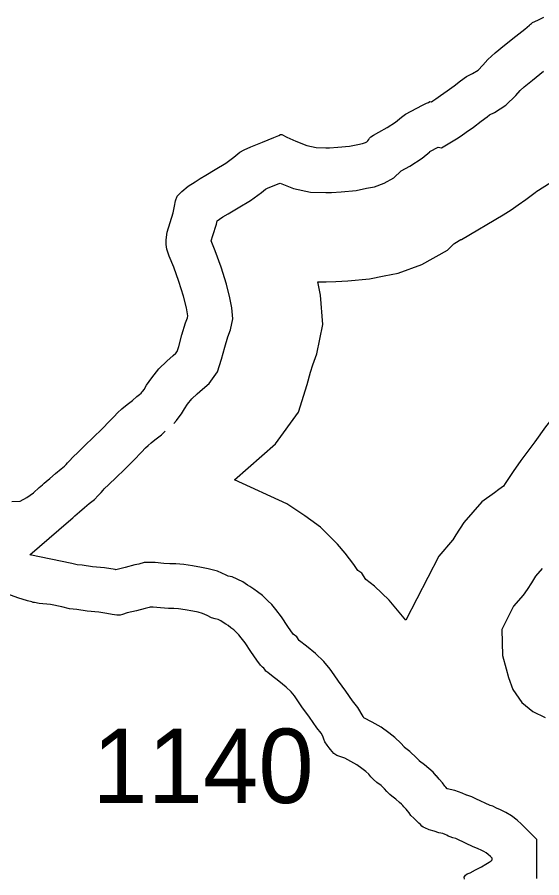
# Model space of a CAD drawing. Extents: x 1662474 to 1856135, y 779280 to 917889.
# Drawn here: x 1741498 to 1742379, y 796196 to 797642 of the extents above; entities that cross this region are included whole.
import ezdxf

# ---------------------------------------------------------------- set-up
doc = ezdxf.new("R2010")
doc.units = 0
for name, color, linetype in [('Exist Hydrographic Buffer Line', 7, 'Continuous'), ('Exist Hydrographic Lake Shore', 7, 'Continuous'), ('Exist Road Secondary Type 51 Number Label', 7, 'Continuous')]:
    doc.layers.add(name, color=color, linetype=linetype)

msp = doc.modelspace()

# ---------------------------------------------------------------- linework, layer by layer
at = {"layer": 'Exist Hydrographic Buffer Line'}
for points in [[(1741760.7, 796959.4), (1741765, 796964.4), (1741768.1, 796968.2), (1741773.6, 796975.6), (1741778.3, 796983.8), (1741783.8, 796991.7), (1741790.9, 797000.8), (1741799.5, 797009.1), (1741808.9, 797017.3), (1741819.8, 797026.8), (1741834, 797046.5), (1741840.6, 797067.6), (1741846.2, 797087.4), (1741851.5, 797104.9), (1741855.8, 797116.9), (1741859.5, 797135.5), (1741858.2, 797154), (1741854.8, 797170.3), (1741849.2, 797193.4), (1741840.3, 797222.3), (1741830.2, 797249.3), (1741823.3, 797266.3), (1741826, 797275.2), (1741832, 797294.3), (1741833.1, 797300.1), (1741837.3, 797302.9), (1741843.1, 797306.6), (1741852, 797311.4), (1741868.8, 797321.8), (1741889.5, 797334.2), (1741907.6, 797347.6), (1741914.6, 797353.3), (1741919.2, 797355.3), (1741937.7, 797362.8), (1741939.2, 797363.4), (1741961.6, 797354.3), (1741990.3, 797348.1), (1742016, 797347.3), (1742025.5, 797347.7), (1742041.5, 797348.6), (1742066.9, 797350.9), (1742084.4, 797354.6), (1742097.6, 797357.2), (1742114.1, 797363.1), (1742129.8, 797372), (1742142.3, 797384.1), (1742157, 797391.8), (1742177.5, 797405.1), (1742190.3, 797415.8), (1742190.8, 797416.2), (1742204.8, 797423.4), (1742210.1, 797422.8), (1742235.1, 797437.7), (1742242.9, 797442.7), (1742251.8, 797449.1), (1742263.6, 797457.4), (1742276.7, 797467.1), (1742286.7, 797474.9), (1742290.9, 797477.9), (1742299.2, 797482.1), (1742318.2, 797494), (1742335.1, 797510.4), (1742342.3, 797519.1), (1742348.9, 797525.1), (1742363.2, 797536.5), (1742381.7, 797551.4)], [(1741862.4, 796864.8), (1741931.4, 796925.1), (1741969.9, 796978.4), (1741984.4, 797024.7), (1741990.2, 797045.4), (1741994, 797057.8), (1742000.7, 797076.6), (1742010.6, 797126), (1742007.1, 797174.9), (1742002.3, 797197.6), (1742016.5, 797197.2), (1742032.9, 797197.8), (1742052.6, 797199), (1742089.3, 797202.3), (1742114.1, 797207.6), (1742137.6, 797212.1), (1742177.1, 797226.4), (1742220.3, 797250.9), (1742231.1, 797261.4), (1742232.6, 797262.2), (1742242.6, 797268.6), (1742244, 797268.4), (1742313.8, 797310), (1742327.1, 797318.5), (1742338.7, 797326.8), (1742351.5, 797335.8), (1742367.5, 797347.7), (1742370.3, 797349.9), (1742372.8, 797351.2), (1742411.3, 797375.3)], [(1742568.2, 797104.1), (1742542.2, 797089.4), (1742524.5, 797078.7), (1742511.9, 797071.5), (1742494.9, 797060.9), (1742469.1, 797043.2), (1742435.1, 797013.2), (1742407.4, 796981.8), (1742385, 796953.8), (1742366.9, 796928.9), (1742355.4, 796913.2), (1742343.2, 796897.5), (1742330.4, 796878.6), (1742317, 796858.9), (1742314, 796853.9), (1742306.6, 796848.6), (1742299.3, 796842.9), (1742277.9, 796827.8), (1742247.8, 796793.1), (1742234.4, 796772.3), (1742229.1, 796763.9), (1742228.7, 796763.3), (1742205.8, 796736.6), (1742150.4, 796628.8)], [(1741518.8, 796738.7), (1741583.4, 796794.8), (1741590.7, 796800.9), (1741593, 796803.3), (1741594.4, 796804.4), (1741601.9, 796810.8), (1741610.4, 796818.4), (1741618.4, 796824.8), (1741627.1, 796831.8), (1741633.7, 796838.5), (1741638.4, 796843.6), (1741641.6, 796847.4), (1741643.8, 796849.8), (1741651.4, 796856.7), (1741663.6, 796868.6), (1741677.7, 796882.2), (1741693.6, 796898.1), (1741706.5, 796911.5), (1741713, 796918.3), (1741717.5, 796922.5), (1741722.3, 796926.9), (1741728.8, 796932.2), (1741739.6, 796940.5), (1741745.7, 796946.1), (1741745.9, 796946.3)], [(1742150.4, 796628.8), (1742122.2, 796662.5), (1742097.6, 796686.1), (1742083.3, 796697.4), (1742076.6, 796707.8), (1742069.6, 796712.6), (1742063.1, 796722.5), (1742048.4, 796741.4), (1742035.6, 796756.5), (1742024.5, 796767.8), (1742006.9, 796785.1), (1741990.6, 796796.9), (1741980.8, 796804.4), (1741968.7, 796812.1), (1741966.9, 796813.2), (1741950.1, 796824.6), (1741862.4, 796864.8)], [(1742188.6, 796379.7), (1742181.3, 796386), (1742173.3, 796392.4), (1742173, 796392.7), (1742168.4, 796397.8), (1742157.2, 796408.6), (1742148.2, 796415.2), (1742148, 796415.4), (1742147.2, 796416.3), (1742141.6, 796422.6), (1742131.5, 796432), (1742121.8, 796439.5), (1742108.9, 796449.3), (1742093.5, 796457.7), (1742079.5, 796465), (1742078.8, 796467.2), (1742069.8, 796482.2), (1742060.7, 796493.4), (1742049.3, 796509.7), (1742037, 796526.5), (1742030, 796536.9), (1742023.4, 796546.9), (1742012.6, 796559.8), (1741998.7, 796573.1), (1741983.2, 796585.4), (1741971.8, 796594.3), (1741970.9, 796595.1), (1741966.9, 796601.3), (1741961, 796605.4), (1741952.3, 796618.2), (1741941.2, 796634.9), (1741932, 796646.8), (1741924.9, 796655.2), (1741918.4, 796661.7), (1741909.7, 796670.3), (1741901.1, 796676.5), (1741894.8, 796681.3), (1741888.1, 796685.6), (1741884.5, 796687.9), (1741876.3, 796693.5), (1741858.6, 796701.6), (1741851.8, 796703), (1741848.5, 796704.6), (1741834, 796711.4), (1741818, 796715.4), (1741806.8, 796717.7), (1741791.9, 796720.5), (1741777.4, 796722.5), (1741764.1, 796723.9), (1741753.7, 796723.9), (1741743.6, 796724.4), (1741729.2, 796725.7), (1741710.9, 796725.7), (1741701.9, 796723.3), (1741695.2, 796722), (1741679.1, 796717.6), (1741663.4, 796713.8), (1741662.1, 796714.1), (1741644, 796717), (1741623.7, 796718.9), (1741606.4, 796721.2), (1741598.4, 796722.1), (1741589.1, 796724.4), (1741518.8, 796738.7)], [(1742379.2, 796715.7), (1742368.1, 796702.9), (1742361.1, 796691.9), (1742354, 796680.7), (1742347.1, 796670.9), (1742331.2, 796652.4), (1742311.3, 796613.6), (1742312.7, 796569.9), (1742318.9, 796547.1), (1742322.9, 796532.6), (1742329.9, 796512.8), (1742345, 796490.7), (1742363.8, 796475.4), (1742384, 796465.6)], [(1742370.2, 796195.2), (1742370.2, 796260.3), (1742344.3, 796286.3), (1742337.1, 796292.8), (1742327.7, 796300.2), (1742318.1, 796305.8), (1742309.1, 796310.6), (1742302.4, 796313.4), (1742296.3, 796316.3), (1742291.8, 796317.9), (1742267.7, 796329.1), (1742261.2, 796332), (1742252.8, 796334.8), (1742252.2, 796335), (1742244.8, 796338.3), (1742232.7, 796342.8), (1742224.8, 796344.4), (1742220.4, 796345.8), (1742219.9, 796345.9), (1742217.3, 796348.6), (1742215.8, 796350.1), (1742211.8, 796355.7), (1742206.4, 796361.7), (1742201.5, 796367.3), (1742200.9, 796367.7), (1742195.9, 796373.4), (1742188.6, 796379.7)]]:
    msp.add_lwpolyline(points, dxfattribs=at)
at = {"layer": 'Exist Hydrographic Lake Shore'}
for points in [[(1741703.1, 797007.9), (1741705.8, 797010.5), (1741707.4, 797012.4), (1741708.6, 797013.9), (1741710.8, 797016.8), (1741714.9, 797023.9), (1741723.4, 797036.2), (1741735.1, 797051.2), (1741748.8, 797064.3), (1741759.5, 797073.8), (1741764, 797077.7), (1741766.1, 797080.6), (1741768.8, 797089), (1741774.2, 797108.4), (1741780.2, 797128.4), (1741783.4, 797137.1), (1741784, 797140.2), (1741783.8, 797143.6), (1741781.6, 797153.8), (1741776.9, 797173.5), (1741769.2, 797198.2), (1741760.4, 797222.1), (1741752.8, 797240.7), (1741748.8, 797252.2), (1741747.8, 797259.9), (1741747.8, 797268.2), (1741749.4, 797280.9), (1741754.2, 797297.1), (1741759.2, 797313.1), (1741761.6, 797324.7), (1741763.2, 797333.6), (1741766.4, 797341.2), (1741773.8, 797349.1), (1741784.8, 797358), (1741796.2, 797365.6), (1741804.8, 797371.1), (1741814.4, 797376.4), (1741829.9, 797385.9), (1741847.8, 797396.6), (1741861.6, 797406.9), (1741871.6, 797415), (1741878.8, 797419.4), (1741890, 797424.4), (1741909.6, 797432.3), (1741928.4, 797439.9), (1741937.2, 797443.1), (1741939.6, 797444.9), (1741942, 797445.2), (1741950.6, 797440.7), (1741965.6, 797433.6), (1741983.8, 797426.2), (1741999.5, 797422.9), (1742015.8, 797422.3), (1742021.8, 797422.6), (1742035.9, 797423.4), (1742055.6, 797425.2), (1742069.5, 797428.1), (1742077.6, 797429.7), (1742082.6, 797431.5), (1742084.5, 797432.6), (1742086.4, 797434.4), (1742087.9, 797436.5), (1742089.2, 797438.9), (1742091.6, 797441.2), (1742096, 797444.1), (1742104.8, 797449.1), (1742119.1, 797456.7), (1742133, 797465.6), (1742142.8, 797473.8), (1742149.6, 797479.3), (1742178.1, 797494), (1742185.2, 797497.7), (1742188.4, 797498.9), (1742190.8, 797500.2), (1742193.1, 797500), (1742195.8, 797501.6), (1742200.8, 797504.8), (1742208.4, 797510.2), (1742219.6, 797518.1), (1742231.2, 797526.8), (1742241.8, 797534.9), (1742251.9, 797542.2), (1742262.4, 797547.5), (1742271.6, 797553.3), (1742279.8, 797561.2), (1742287.9, 797571.1), (1742300.5, 797582.4), (1742316.2, 797595), (1742334.9, 797610), (1742350.1, 797622.1), (1742357.8, 797628.4), (1742359.5, 797630.4), (1742361.4, 797631.5), (1742363.2, 797633.1), (1742367.1, 797634.7), (1742373.1, 797637.6), (1742382.1, 797642)], [(1741488.4, 796828.4), (1741502.4, 796829.2), (1741513.4, 796834.9), (1741524.6, 796843.1), (1741534.6, 796851.8), (1741539.9, 796856.2), (1741542.8, 796859.1), (1741546.4, 796862), (1741552.5, 796867.2), (1741561.9, 796875.6), (1741571.4, 796883.2), (1741576.9, 796887.7), (1741579.5, 796890.3), (1741582.1, 796893.2), (1741585.2, 796896.9), (1741590.8, 796902.9), (1741600, 796911.3), (1741611.2, 796922.3), (1741625.1, 796935.8), (1741640.1, 796950.7), (1741652.5, 796963.6), (1741660.1, 796971.4), (1741666.1, 796977.2), (1741673.2, 796983.8), (1741682.4, 796991.1), (1741691.2, 796997.9), (1741698.6, 797004.8), (1741703.1, 797007.9)], [(1742139.6, 796322.9), (1742133.2, 796328.4), (1742126.8, 796333.6), (1742123.4, 796336.2), (1742121.2, 796338.1), (1742118.4, 796341.2), (1742114.4, 796345.7), (1742108.6, 796351.2), (1742101.5, 796356.5), (1742095.8, 796361.4), (1742091.6, 796365.9), (1742087.9, 796370.1), (1742082.9, 796374.8), (1742076.4, 796379.8), (1742068, 796386.1), (1742058, 796391.6), (1742048, 796396.9), (1742039.6, 796400.1), (1742034.1, 796401.4), (1742029.4, 796404.8), (1742023.6, 796411.9), (1742021.5, 796414.8), (1742018.1, 796418.9), (1742014.4, 796424.4), (1742012.6, 796428.9), (1742011.5, 796432.3), (1742010.5, 796435.2), (1742008.1, 796439.1), (1742000.8, 796448.3), (1741988.4, 796465.9), (1741975.5, 796483.5), (1741967.6, 796495.3), (1741963.2, 796501.9), (1741957.8, 796508.4), (1741949.2, 796516.6), (1741936.8, 796526.6), (1741924.6, 796536), (1741918.4, 796541.2), (1741915.2, 796543.6), (1741913.4, 796545.9), (1741912, 796548.1), (1741909.4, 796549.9), (1741906, 796553.3), (1741900, 796561.7), (1741890, 796576.4), (1741880.2, 796591.1), (1741873.8, 796599.5), (1741869.5, 796604.5), (1741865.4, 796608.7), (1741861.1, 796612.9), (1741856.4, 796616.3), (1741851.9, 796619.8), (1741847.8, 796622.4), (1741843.2, 796625.2), (1741839.4, 796627.9), (1741834.9, 796629.9), (1741829.9, 796631), (1741824.1, 796633.1), (1741816.5, 796636.8), (1741808.6, 796640.4), (1741801.2, 796642.3), (1741792.4, 796644.1), (1741779.8, 796646.5), (1741768.5, 796648.1), (1741760.4, 796648.9), (1741751.6, 796648.9), (1741738.2, 796649.6), (1741726, 796650.7), (1741720.8, 796650.7), (1741718.9, 796650.2), (1741712.2, 796648.9), (1741697.6, 796644.9), (1741682.4, 796641.2), (1741674.2, 796638.4), (1741670.4, 796637.3), (1741665.1, 796637.3), (1741657.2, 796638.4), (1741648, 796640.4), (1741634.6, 796642.6), (1741615.2, 796644.4), (1741597.4, 796646.8), (1741585.2, 796648.1), (1741572.6, 796651.2), (1741553.2, 796655.1), (1741534.6, 796657.2), (1741526.5, 796658.8), (1741524.1, 796658.8), (1741522, 796659.6), (1741514.6, 796661.4), (1741498.4, 796666.7), (1741481.9, 796672.5)], [(1742248.8, 796194), (1742248.2, 796197.4), (1742250.4, 796200.8), (1742253.2, 796202.7), (1742258.5, 796204.8), (1742267.1, 796209.5), (1742277.1, 796214.5), (1742284.8, 796218.9), (1742290, 796222.4), (1742293.6, 796224.7), (1742295.2, 796226.3), (1742295.2, 796229.2), (1742292.4, 796232.1), (1742288.6, 796235.5), (1742285.2, 796238.1), (1742281.4, 796240.4), (1742276.9, 796242.8), (1742271.9, 796244.9), (1742268, 796246.8), (1742263.5, 796248.3), (1742236.5, 796260.9), (1742234.1, 796262), (1742229.4, 796263.6), (1742224.6, 796265.1), (1742221.2, 796266.4), (1742218.9, 796267.8), (1742216.5, 796268.8), (1742212.2, 796270.4), (1742205.8, 796271.7), (1742197.6, 796274.3), (1742189.2, 796276.9), (1742182.4, 796280.1), (1742179.2, 796281.4), (1742176.9, 796283.2), (1742175, 796285.6), (1742171.9, 796288.2), (1742168.5, 796291.1), (1742163.8, 796296.1), (1742158.8, 796301.1), (1742155.6, 796305.3), (1742153.2, 796308.7), (1742150.6, 796311.6), (1742148.8, 796313.7), (1742146.6, 796315.5), (1742145.4, 796317.4), (1742143.2, 796319.8), (1742139.6, 796322.9)]]:
    msp.add_lwpolyline(points, dxfattribs=at)

# ---------------------------------------------------------------- texts
at = {"layer": 'Exist Road Secondary Type 51 Number Label'}
msp.add_text('1140', height=125, dxfattribs=at).set_placement((1741623.6, 796321.8))

doc.saveas('drawing.dxf')
